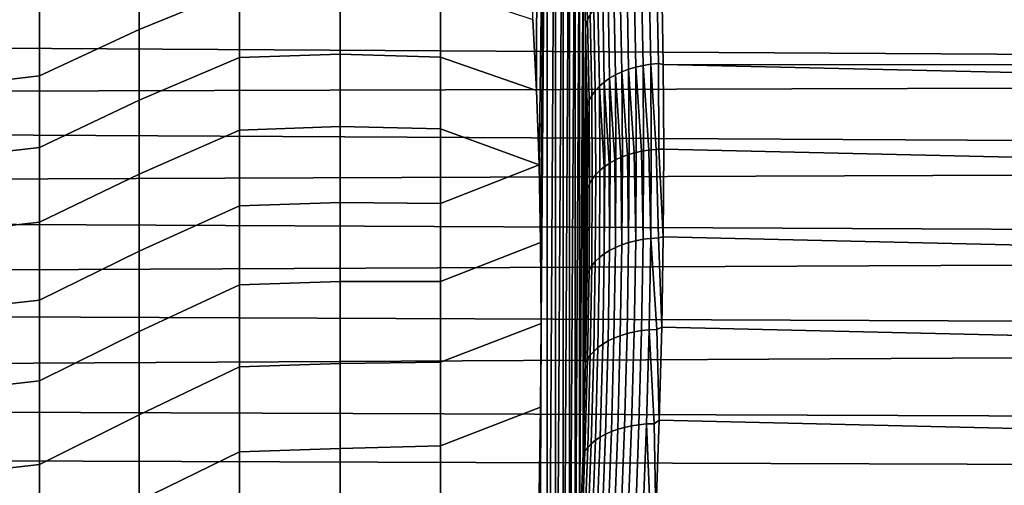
# Model space of a CAD drawing. Header units: metres. Extents: x -29 to 117, y -464 to 29.
# Tile 318 of 362: x 66.41 to 76.5, y 14.71 to 19.48. Entities that reach past the tile are written whole.
import ezdxf

# ---------------------------------------------------------------- set-up
doc = ezdxf.new("R2010")
doc.units = ezdxf.units.M
doc.layers.add('solid_24_501_056_XXX', color=7, linetype='CONTINUOUS')

msp = doc.modelspace()

# ---------------------------------------------------------------- linework, layer by layer
at = {"layer": 'solid_24_501_056_XXX'}
for points in [[(71.721428, 24.702675, 39.680588), (71.70858, 18.756393, 34.766689), (71.672241, 19.483988, 35.591202)], [(71.817741, 24.176371, 38.671837), (71.734573, 17.994236, 33.974136), (71.70858, 18.756393, 34.766689), (71.721428, 24.702675, 39.680588)], [(71.817757, 8.927694, 25.876579), (71.721443, 7.842888, 25.533432), (71.755402, 16.371271, 32.489647), (71.817741, 24.176371, 38.671837)], [(71.817741, 24.176371, 38.671837), (71.750198, 17.19862, 33.214516), (71.734573, 17.994236, 33.974136)], [(71.817741, 24.176371, 38.671837), (71.755402, 16.371271, 32.489647), (71.750198, 17.19862, 33.214516)], [(71.817757, 8.927694, 25.876579), (71.817741, 24.176371, 38.671837), (71.904274, 23.609005, 37.686214)], [(71.904289, 9.996848, 26.264175), (71.817757, 8.927694, 25.876579), (71.904274, 23.609005, 37.686214)], [(71.904289, 9.996848, 26.264175), (71.904274, 23.609005, 37.686214), (71.980865, 23.001684, 36.725616)], [(71.980881, 11.048288, 26.695463), (71.904289, 9.996848, 26.264175), (71.980865, 23.001684, 36.725616)], [(71.980881, 11.048288, 26.695463), (71.980865, 23.001684, 36.725616), (72.047447, 22.355467, 35.791348)], [(72.047455, 12.080551, 27.169624), (71.980881, 11.048288, 26.695463), (72.047447, 22.355467, 35.791348)], [(72.047455, 12.080551, 27.169624), (72.047447, 22.355467, 35.791348), (72.103844, 21.671923, 34.885704)], [(72.103844, 13.091105, 27.685513), (72.047455, 12.080551, 27.169624), (72.103844, 21.671923, 34.885704)], [(72.103844, 13.091105, 27.685513), (72.103844, 21.671923, 34.885704), (72.150032, 20.952431, 34.01001)], [(72.150032, 14.078406, 28.241999), (72.103844, 13.091105, 27.685513), (72.150032, 20.952431, 34.01001)], [(72.150032, 14.078406, 28.241999), (72.150032, 20.952431, 34.01001), (72.185883, 20.198839, 33.166531)], [(68.664307, 20.471087, 36.906464), (68.664307, 19.800919, 36.037426), (67.636871, 19.380842, 35.677151), (67.636871, 20.067329, 36.528904)], [(72.231697, 19.479975, 32.316639), (72.20575, 20.27079, 33.13298), (72.234062, 20.325775, 33.082935), (72.260086, 19.532644, 32.264206)], [(72.18589, 15.039904, 28.837664), (72.150032, 14.078406, 28.241999), (72.185883, 20.198839, 33.166531)], [(72.20575, 20.27079, 33.13298), (72.231697, 19.479975, 32.316639), (72.211464, 19.412939, 32.356453), (72.185883, 20.198839, 33.166531)], [(72.18589, 15.039904, 28.837664), (72.185883, 20.198839, 33.166531), (72.211464, 19.412939, 32.356453)], [(67.636871, 20.067329, 36.528904), (67.636871, 19.380842, 35.677151), (66.614128, 18.905649, 35.334873), (66.614128, 19.603065, 36.161129)], [(68.664307, 19.800919, 36.037426), (68.664307, 19.093887, 35.198105), (67.636871, 18.658232, 34.85582), (67.636871, 19.380842, 35.677151)], [(69.69474, 19.129745, 35.157959), (68.664307, 19.093887, 35.198105), (68.664307, 19.800919, 36.037426), (69.69474, 19.83732, 35.997429)], [(70.726494, 19.097841, 35.104111), (69.69474, 19.129745, 35.157959), (69.69474, 19.83732, 35.997429), (70.726494, 19.796694, 35.928608)], [(71.70858, 18.756393, 34.766689), (70.726494, 19.097841, 35.104111), (70.726494, 19.796694, 35.928608), (71.672241, 19.483988, 35.591202)], [(72.518433, 18.917122, 31.251175), (72.502586, 19.754187, 32.046871), (72.567825, 19.787058, 32.015381), (72.58371, 18.948202, 31.217983)], [(72.58371, 18.948202, 31.217983), (72.567825, 19.787058, 32.015381), (72.637268, 19.815266, 31.988712), (72.653183, 18.974789, 31.189772)], [(72.653183, 18.974789, 31.189772), (72.637268, 19.815266, 31.988712), (72.71022, 19.83853, 31.967125), (72.726158, 18.99662, 31.166824)], [(72.726158, 18.99662, 31.166824), (72.71022, 19.83853, 31.967125), (72.785965, 19.856617, 31.950832), (72.801926, 19.013481, 31.149364)], [(72.801926, 19.013481, 31.149364), (72.785965, 19.856617, 31.950832), (72.863739, 19.869352, 31.939997), (72.879723, 19.025206, 31.137568)], [(72.879723, 19.025206, 31.137568), (72.863739, 19.869352, 31.939997), (72.942787, 19.87661, 31.934725), (72.958786, 19.031673, 31.131546)], [(72.942787, 19.87661, 31.934725), (72.992676, 19.857487, 31.913504), (73.007828, 19.022247, 31.120811), (72.958786, 19.031673, 31.131546)], [(111.15448, 19.001537, 31.101963), (73.007828, 19.022247, 31.120811), (72.992676, 19.857487, 31.913504), (111.177406, 19.818727, 31.875263)], [(115.756416, 18.894234, 73.002594), (115.799751, 19.720032, 72.228951), (66.290741, 19.618967, 72.327019), (66.164032, 19.188869, 72.733658)], [(72.402985, 18.842756, 31.33115), (72.387215, 19.675787, 32.123013), (72.442177, 19.716972, 32.082867), (72.457993, 18.881857, 31.289022)], [(72.457993, 18.881857, 31.289022), (72.442177, 19.716972, 32.082867), (72.502586, 19.754187, 32.046871), (72.518433, 18.917122, 31.251175)], [(66.614128, 18.905649, 35.334873), (65.597748, 18.789099, 35.471607), (65.597748, 19.485329, 36.298412), (66.614128, 19.603065, 36.161129)], [(72.275726, 18.706467, 31.478861), (72.260086, 19.532644, 32.264206), (72.295715, 19.583166, 32.214134), (72.311401, 18.754625, 31.42654)], [(72.311401, 18.754625, 31.42654), (72.295715, 19.583166, 32.214134), (72.338234, 19.631039, 32.166912), (72.353958, 18.800205, 31.37714)], [(72.353958, 18.800205, 31.37714), (72.338234, 19.631039, 32.166912), (72.387215, 19.675787, 32.123013), (72.402985, 18.842756, 31.33115)], [(72.231697, 19.479975, 32.316639), (72.247292, 18.656208, 31.533585), (72.226799, 18.597878, 31.582262), (72.211464, 19.412939, 32.356453)], [(72.247292, 18.656208, 31.533585), (72.231697, 19.479975, 32.316639), (72.260086, 19.532644, 32.264206), (72.275726, 18.706467, 31.478861)], [(67.636871, 19.380842, 35.677151), (67.636871, 18.658232, 34.85582), (66.614128, 18.173435, 34.539291), (66.614128, 18.905649, 35.334873)], [(72.211472, 15.974124, 29.470942), (72.18589, 15.039904, 28.837664), (72.211464, 19.412939, 32.356453)], [(72.211472, 15.974124, 29.470942), (72.211464, 19.412939, 32.356453), (72.226799, 18.597878, 31.582262)], [(115.756416, 18.894234, 73.002594), (66.164032, 19.188869, 72.733658), (66.037674, 18.75041, 73.131142)], [(68.664307, 19.093887, 35.198105), (68.664307, 18.351307, 34.390064), (67.636871, 17.900841, 34.066444), (67.636871, 18.658232, 34.85582)], [(69.69474, 18.386677, 34.349739), (68.664307, 18.351307, 34.390064), (68.664307, 19.093887, 35.198105), (69.69474, 19.129745, 35.157959)], [(70.726494, 18.364677, 34.309967), (69.69474, 18.386677, 34.349739), (69.69474, 19.129745, 35.157959), (70.726494, 19.097841, 35.104111)], [(71.734573, 17.994236, 33.974136), (70.726494, 18.364677, 34.309967), (70.726494, 19.097841, 35.104111), (71.70858, 18.756393, 34.766689)], [(72.653183, 18.974789, 31.189772), (72.658501, 18.102388, 30.426414), (72.641304, 18.096756, 30.433125), (72.58371, 18.948202, 31.217983)], [(72.726158, 18.99662, 31.166824), (72.731491, 18.122734, 30.402166), (72.711372, 18.117676, 30.408195), (72.653183, 18.974789, 31.189772)], [(72.653183, 18.974789, 31.189772), (72.711372, 18.117676, 30.408195), (72.658501, 18.102388, 30.426414)], [(72.801926, 19.013481, 31.149364), (72.807259, 18.138321, 30.383593), (72.784264, 18.134151, 30.388561), (72.726158, 18.99662, 31.166824)], [(72.726158, 18.99662, 31.166824), (72.784264, 18.134151, 30.388561), (72.731491, 18.122734, 30.402166)], [(72.879723, 19.025206, 31.137568), (72.885063, 18.148993, 30.370874), (72.859283, 18.14603, 30.374403), (72.801926, 19.013481, 31.149364)], [(72.801926, 19.013481, 31.149364), (72.859283, 18.14603, 30.374403), (72.807259, 18.138321, 30.383593)], [(72.958786, 19.031673, 31.131546), (72.964134, 18.154644, 30.364138), (72.935738, 18.153202, 30.365856), (72.879723, 19.025206, 31.137568)], [(72.879723, 19.025206, 31.137568), (72.935738, 18.153202, 30.365856), (72.885063, 18.148993, 30.370874)], [(72.964134, 18.154644, 30.364138), (72.958786, 19.031673, 31.131546), (73.007828, 19.022247, 31.120811), (73.012909, 18.155605, 30.362991)], [(73.007828, 19.022247, 31.120811), (111.146767, 18.155605, 30.362991), (111.15448, 17.280916, 29.658194), (73.012909, 18.155605, 30.362991)], [(111.15448, 19.001537, 31.101963), (111.146767, 18.155605, 30.362991), (73.007828, 19.022247, 31.120811)], [(66.614128, 18.173435, 34.539291), (65.597748, 18.057812, 34.675644), (65.597748, 18.789099, 35.471607), (66.614128, 18.905649, 35.334873)], [(115.698807, 18.036806, 73.743637), (115.756416, 18.894234, 73.002594), (66.037674, 18.75041, 73.131142), (65.911835, 18.303814, 73.519272)], [(72.457993, 18.881857, 31.289022), (72.463272, 18.01502, 30.530535), (72.454323, 18.009493, 30.537123), (72.402985, 18.842756, 31.33115)], [(72.518433, 18.917122, 31.251175), (72.523727, 18.048264, 30.490917), (72.512169, 18.042412, 30.49789), (72.457993, 18.881857, 31.289022)], [(72.457993, 18.881857, 31.289022), (72.512169, 18.042412, 30.49789), (72.463272, 18.01502, 30.530535)], [(72.58371, 18.948202, 31.217983), (72.58902, 18.077482, 30.456097), (72.574692, 18.07159, 30.463116), (72.518433, 18.917122, 31.251175)], [(72.518433, 18.917122, 31.251175), (72.574692, 18.07159, 30.463116), (72.523727, 18.048264, 30.490917)], [(72.58371, 18.948202, 31.217983), (72.641304, 18.096756, 30.433125), (72.58902, 18.077482, 30.456097)], [(72.316643, 17.894617, 30.674026), (72.311401, 18.754625, 31.42654), (72.353958, 18.800205, 31.37714), (72.359222, 17.937817, 30.622543)], [(72.402985, 18.842756, 31.33115), (72.408257, 17.978083, 30.574554), (72.40168, 17.973141, 30.580446), (72.353958, 18.800205, 31.37714)], [(72.353958, 18.800205, 31.37714), (72.40168, 17.973141, 30.580446), (72.359222, 17.937817, 30.622543)], [(72.402985, 18.842756, 31.33115), (72.454323, 18.009493, 30.537123), (72.408257, 17.978083, 30.574554)], [(72.25251, 17.801157, 30.785408), (72.247292, 18.656208, 31.533585), (72.275726, 18.706467, 31.478861), (72.28096, 17.848913, 30.728495)], [(72.28096, 17.848913, 30.728495), (72.275726, 18.706467, 31.478861), (72.311401, 18.754625, 31.42654), (72.316643, 17.894617, 30.674026)], [(67.636871, 18.658232, 34.85582), (67.636871, 17.900841, 34.066444), (66.614128, 17.40777, 33.775852), (66.614128, 18.173435, 34.539291)], [(72.226799, 16.878071, 30.139172), (72.211472, 15.974124, 29.470942), (72.226799, 18.597878, 31.582262)], [(72.247292, 18.656208, 31.533585), (72.25251, 17.801157, 30.785408), (72.226799, 18.597878, 31.582262)], [(72.25251, 17.801157, 30.785408), (72.231873, 17.752676, 30.843185), (72.226799, 16.878071, 30.139172), (72.226799, 18.597878, 31.582262)], [(69.69474, 17.609489, 33.574272), (68.664307, 17.57456, 33.614815), (68.664307, 18.351307, 34.390064), (69.69474, 18.386677, 34.349739)], [(70.726494, 17.598518, 33.547604), (69.69474, 17.609489, 33.574272), (69.69474, 18.386677, 34.349739), (70.726494, 18.364677, 34.309967)], [(65.880737, 18.243322, 73.570435), (65.786476, 17.849276, 73.897896), (115.698807, 18.036806, 73.743637), (65.911835, 18.303814, 73.519272)], [(68.664307, 18.351307, 34.390064), (68.664307, 17.57456, 33.614815), (67.636871, 17.110086, 33.310497), (67.636871, 17.900841, 34.066444)], [(71.734573, 17.994236, 33.974136), (70.726494, 17.598518, 33.547604), (70.726494, 18.364677, 34.309967)], [(66.614128, 17.40777, 33.775852), (65.597748, 17.292835, 33.911999), (65.597748, 18.057812, 34.675644), (66.614128, 18.173435, 34.539291)], [(72.518433, 17.148689, 29.767282), (72.523727, 18.048264, 30.490917), (72.574692, 18.07159, 30.463116), (72.58371, 17.17598, 29.730911)], [(72.574692, 18.07159, 30.463116), (72.58902, 18.077482, 30.456097), (72.58371, 17.17598, 29.730911)], [(72.58371, 17.17598, 29.730911), (72.58902, 18.077482, 30.456097), (72.641304, 18.096756, 30.433125), (72.653183, 17.199144, 29.699829)], [(72.641304, 18.096756, 30.433125), (72.658501, 18.102388, 30.426414), (72.653183, 17.199144, 29.699829)], [(72.653183, 17.199144, 29.699829), (72.658501, 18.102388, 30.426414), (72.711372, 18.117676, 30.408195), (72.726158, 17.217953, 29.674343)], [(72.711372, 18.117676, 30.408195), (72.731491, 18.122734, 30.402166), (72.726158, 17.217953, 29.674343)], [(72.726158, 17.217953, 29.674343), (72.731491, 18.122734, 30.402166), (72.784264, 18.134151, 30.388561), (72.801926, 17.23222, 29.654707)], [(72.784264, 18.134151, 30.388561), (72.807259, 18.138321, 30.383593), (72.801926, 17.23222, 29.654707)], [(72.801926, 17.23222, 29.654707), (72.807259, 18.138321, 30.383593), (72.859283, 18.14603, 30.374403), (72.879723, 17.241802, 29.641113)], [(72.859283, 18.14603, 30.374403), (72.885063, 18.148993, 30.370874), (72.879723, 17.241802, 29.641113)], [(72.879723, 17.241802, 29.641113), (72.885063, 18.148993, 30.370874), (72.935738, 18.153202, 30.365856), (72.958786, 17.246609, 29.633698)], [(72.935738, 18.153202, 30.365856), (72.964134, 18.154644, 30.364138), (73.007828, 17.258863, 29.641153), (72.958786, 17.246609, 29.633698)], [(72.964134, 18.154644, 30.364138), (73.012909, 18.155605, 30.362991), (73.007828, 17.258863, 29.641153)], [(73.012909, 18.155605, 30.362991), (111.15448, 17.280916, 29.658194), (111.177414, 16.377365, 28.987635), (73.007828, 17.258863, 29.641153)], [(115.627312, 17.148214, 74.451317), (115.698807, 18.036806, 73.743637), (65.786476, 17.849276, 73.897896), (65.661522, 17.386984, 74.266853)], [(71.734573, 17.994236, 33.974136), (71.750198, 17.19862, 33.214516), (70.726494, 16.800739, 32.818398), (70.726494, 17.598518, 33.547604)], [(72.353958, 17.044939, 29.904297), (72.359222, 17.937817, 30.622543), (72.40168, 17.973141, 30.580446), (72.402985, 17.082842, 29.854406)], [(72.40168, 17.973141, 30.580446), (72.408257, 17.978083, 30.574554), (72.402985, 17.082842, 29.854406)], [(72.402985, 17.082842, 29.854406), (72.408257, 17.978083, 30.574554), (72.454323, 18.009493, 30.537123), (72.457993, 17.11754, 29.808584)], [(72.454323, 18.009493, 30.537123), (72.463272, 18.01502, 30.530535), (72.457993, 17.11754, 29.808584)], [(72.457993, 17.11754, 29.808584), (72.463272, 18.01502, 30.530535), (72.512169, 18.042412, 30.49789), (72.518433, 17.148689, 29.767282)], [(72.512169, 18.042412, 30.49789), (72.523727, 18.048264, 30.490917), (72.518433, 17.148689, 29.767282)], [(67.636871, 17.900841, 34.066444), (67.636871, 17.110086, 33.310497), (66.614128, 16.610064, 33.045956), (66.614128, 17.40777, 33.775852)], [(72.275726, 16.961042, 30.014273), (72.28096, 17.848913, 30.728495), (72.316643, 17.894617, 30.674026), (72.311401, 17.004204, 29.957762)], [(72.311401, 17.004204, 29.957762), (72.316643, 17.894617, 30.674026), (72.359222, 17.937817, 30.622543), (72.353958, 17.044939, 29.904297)], [(72.25251, 17.801157, 30.785408), (72.247292, 16.915878, 30.073273), (72.226799, 16.878071, 30.139172), (72.231873, 17.752676, 30.843185)], [(72.247292, 16.915878, 30.073273), (72.25251, 17.801157, 30.785408), (72.28096, 17.848913, 30.728495), (72.275726, 16.961042, 30.014273)], [(68.664307, 17.57456, 33.614815), (68.664307, 16.765093, 32.873791), (67.636871, 16.287437, 32.589386), (67.636871, 17.110086, 33.310497)], [(69.69474, 16.799625, 32.832993), (68.664307, 16.765093, 32.873791), (68.664307, 17.57456, 33.614815), (69.69474, 17.609489, 33.574272)], [(70.726494, 16.800739, 32.818398), (69.69474, 16.799625, 32.832993), (69.69474, 17.609489, 33.574272), (70.726494, 17.598518, 33.547604)], [(65.63092, 17.352137, 74.293648), (65.537155, 16.917181, 74.625977), (115.627312, 17.148214, 74.451317), (65.661522, 17.386984, 74.266853)], [(66.614128, 16.610064, 33.045956), (65.597748, 16.495596, 33.182102), (65.597748, 17.292835, 33.911999), (66.614128, 17.40777, 33.775852)], [(72.958786, 17.246609, 29.633698), (73.007828, 17.258863, 29.641153), (72.992676, 16.333233, 28.956289)], [(73.007828, 17.258863, 29.641153), (111.177414, 16.377365, 28.987635), (111.21566, 15.446432, 28.352678), (72.992676, 16.333233, 28.956289)], [(71.750198, 17.19862, 33.214516), (71.755402, 16.371271, 32.489647), (70.726494, 15.972775, 32.123653), (70.726494, 16.800739, 32.818398)], [(72.502586, 16.21973, 29.08111), (72.518433, 17.148689, 29.767282), (72.58371, 17.17598, 29.730911), (72.567825, 16.245033, 29.04327)], [(72.567825, 16.245033, 29.04327), (72.58371, 17.17598, 29.730911), (72.653183, 17.199144, 29.699829), (72.637268, 16.266399, 29.01086)], [(72.637268, 16.266399, 29.01086), (72.653183, 17.199144, 29.699829), (72.726158, 17.217953, 29.674343), (72.71022, 16.283621, 28.984201)], [(72.71022, 16.283621, 28.984201), (72.726158, 17.217953, 29.674343), (72.801926, 17.23222, 29.654707), (72.785965, 16.296524, 28.963558)], [(72.785965, 16.296524, 28.963558), (72.801926, 17.23222, 29.654707), (72.879723, 17.241802, 29.641113), (72.863739, 16.304983, 28.949135)], [(72.863739, 16.304983, 28.949135), (72.879723, 17.241802, 29.641113), (72.942787, 16.308914, 28.941072)], [(72.879723, 17.241802, 29.641113), (72.958786, 17.246609, 29.633698), (72.992676, 16.333233, 28.956289), (72.942787, 16.308914, 28.941072)], [(115.541985, 16.229691, 75.124245), (115.627312, 17.148214, 74.451317), (65.537155, 16.917181, 74.625977), (65.413544, 16.440105, 74.975075)], [(67.636871, 17.110086, 33.310497), (67.636871, 16.287437, 32.589386), (66.614128, 15.781783, 32.350945), (66.614128, 16.610064, 33.045956)], [(72.338234, 16.122896, 29.223232), (72.353958, 17.044939, 29.904297), (72.402985, 17.082842, 29.854406), (72.387215, 16.15836, 29.171539)], [(72.387215, 16.15836, 29.171539), (72.402985, 17.082842, 29.854406), (72.457993, 17.11754, 29.808584), (72.442177, 16.190744, 29.124008)], [(72.442177, 16.190744, 29.124008), (72.457993, 17.11754, 29.808584), (72.518433, 17.148689, 29.767282), (72.502586, 16.21973, 29.08111)], [(72.231697, 16.001678, 29.398001), (72.247292, 16.915878, 30.073273), (72.275726, 16.961042, 30.014273), (72.260086, 16.044167, 29.337027)], [(72.260086, 16.044167, 29.337027), (72.275726, 16.961042, 30.014273), (72.311401, 17.004204, 29.957762), (72.295715, 16.084705, 29.278578)], [(72.295715, 16.084705, 29.278578), (72.311401, 17.004204, 29.957762), (72.353958, 17.044939, 29.904297), (72.338234, 16.122896, 29.223232)], [(72.231697, 16.001678, 29.398001), (72.211472, 15.974124, 29.470942), (72.226799, 16.878071, 30.139172), (72.247292, 16.915878, 30.073273)], [(68.664307, 16.765093, 32.873791), (68.664307, 15.924412, 32.168377), (67.636871, 15.434431, 31.904457), (67.636871, 16.287437, 32.589386)], [(69.69474, 16.799625, 32.832993), (69.69474, 15.958591, 32.127281), (68.664307, 15.924412, 32.168377), (68.664307, 16.765093, 32.873791)], [(70.726494, 16.800739, 32.818398), (70.726494, 15.972775, 32.123653), (69.69474, 15.958591, 32.127281), (69.69474, 16.799625, 32.832993)], [(66.614128, 16.610064, 33.045956), (66.614128, 15.781783, 32.350945), (65.597748, 15.667581, 32.487316), (65.597748, 16.495596, 33.182102)], [(115.541985, 16.229691, 75.124245), (65.413544, 16.440105, 74.975075), (65.290627, 15.955967, 75.314026)], [(71.755402, 16.371271, 32.489647), (71.750198, 15.513752, 31.80073), (70.726494, 15.116114, 31.464621), (70.726494, 15.972775, 32.123653)], [(71.721443, 7.842888, 25.533432), (71.750198, 15.513752, 31.80073), (71.755402, 16.371271, 32.489647)], [(67.636871, 16.287437, 32.589386), (67.636871, 15.434431, 31.904457), (66.614128, 14.924455, 31.692104), (66.614128, 15.781783, 32.350945)], [(72.541412, 15.286535, 28.39456), (72.567825, 16.245033, 29.04327), (72.637268, 16.266399, 29.01086), (72.610802, 15.306052, 28.360897)], [(72.610802, 15.306052, 28.360897), (72.637268, 16.266399, 29.01086), (72.71022, 16.283621, 28.984201), (72.683708, 15.321639, 28.333134)], [(72.683708, 15.321639, 28.333134), (72.71022, 16.283621, 28.984201), (72.785965, 16.296524, 28.963558), (72.759407, 15.33314, 28.311541)], [(72.759407, 15.33314, 28.311541), (72.785965, 16.296524, 28.963558), (72.863739, 16.304983, 28.949135), (72.837158, 15.340443, 28.296335)], [(72.837158, 15.340443, 28.296335), (72.863739, 16.304983, 28.949135), (72.916176, 15.343475, 28.287664)], [(72.863739, 16.304983, 28.949135), (72.942787, 16.308914, 28.941072), (72.967445, 15.380246, 28.309574), (72.916176, 15.343475, 28.287664)], [(72.942787, 16.308914, 28.941072), (72.992676, 16.333233, 28.956289), (72.967445, 15.380246, 28.309574)], [(72.992676, 16.333233, 28.956289), (111.21566, 15.446432, 28.352678), (111.26889, 14.488895, 27.754143), (72.967445, 15.380246, 28.309574)], [(115.443558, 15.281904, 75.761475), (115.541985, 16.229691, 75.124245), (65.290627, 15.955967, 75.314026), (65.16835, 15.46497, 75.6427)], [(72.312065, 15.173562, 28.580725), (72.338234, 16.122896, 29.223232), (72.387215, 16.15836, 29.171539), (72.360977, 15.206513, 28.527332)], [(72.360977, 15.206513, 28.527332), (72.387215, 16.15836, 29.171539), (72.442177, 16.190744, 29.124008), (72.415878, 15.236519, 28.478191)], [(72.415878, 15.236519, 28.478191), (72.442177, 16.190744, 29.124008), (72.502586, 16.21973, 29.08111), (72.476219, 15.263281, 28.433786)], [(72.476219, 15.263281, 28.433786), (72.502586, 16.21973, 29.08111), (72.567825, 16.245033, 29.04327), (72.541412, 15.286535, 28.39456)], [(72.234062, 15.10015, 28.698118), (72.260086, 16.044167, 29.337027), (72.295715, 16.084705, 29.278578), (72.269623, 15.137991, 28.637842)], [(72.269623, 15.137991, 28.637842), (72.295715, 16.084705, 29.278578), (72.338234, 16.122896, 29.223232), (72.312065, 15.173562, 28.580725)], [(69.69474, 15.958591, 32.127281), (69.69474, 15.087944, 31.458445), (68.664307, 15.054084, 31.499884), (68.664307, 15.924412, 32.168377)], [(70.726494, 15.972775, 32.123653), (70.726494, 15.116114, 31.464621), (69.69474, 15.087944, 31.458445), (69.69474, 15.958591, 32.127281)], [(72.20575, 15.060415, 28.760956), (72.18589, 15.039904, 28.837664), (72.211472, 15.974124, 29.470942), (72.231697, 16.001678, 29.398001)], [(72.20575, 15.060415, 28.760956), (72.231697, 16.001678, 29.398001), (72.260086, 16.044167, 29.337027), (72.234062, 15.10015, 28.698118)], [(68.664307, 15.924412, 32.168377), (68.664307, 15.054084, 31.499884), (67.636871, 14.552655, 31.256983), (67.636871, 15.434431, 31.904457)], [(66.614128, 15.781783, 32.350945), (66.614128, 14.924455, 31.692104), (65.597748, 14.810333, 31.828934), (65.597748, 15.667581, 32.487316)], [(115.389381, 14.797477, 76.066254), (115.443558, 15.281904, 75.761475), (65.16835, 15.46497, 75.6427), (65.046883, 14.967364, 75.960922)], [(71.750198, 15.513752, 31.80073), (71.734573, 14.627522, 31.149101), (70.726494, 14.232293, 30.842484), (70.726494, 15.116114, 31.464621)], [(71.721443, 7.842888, 25.533432), (71.734573, 14.627522, 31.149101), (71.750198, 15.513752, 31.80073)], [(67.636871, 15.434431, 31.904457), (67.636871, 14.552655, 31.256983), (66.614128, 14.039656, 31.070641), (66.614128, 14.924455, 31.692104)], [(72.837158, 15.340443, 28.296335), (72.916176, 15.343475, 28.287664), (72.932175, 14.401417, 27.702078), (72.87899, 14.352201, 27.674866)], [(72.916176, 15.343475, 28.287664), (72.967445, 15.380246, 28.309574), (72.932175, 14.401417, 27.702078)], [(72.932175, 14.401417, 27.702078), (72.967445, 15.380246, 28.309574), (111.26889, 14.488895, 27.754143)], [(72.37912, 14.25675, 27.872503), (72.415878, 15.236519, 28.478191), (72.476219, 15.263281, 28.433786), (72.439377, 14.28123, 27.826689)], [(72.439377, 14.28123, 27.826689), (72.476219, 15.263281, 28.433786), (72.541412, 15.286535, 28.39456), (72.504486, 14.302384, 27.786163)], [(72.504486, 14.302384, 27.786163), (72.541412, 15.286535, 28.39456), (72.610802, 15.306052, 28.360897), (72.573807, 14.320003, 27.751328)], [(72.573807, 14.320003, 27.751328), (72.610802, 15.306052, 28.360897), (72.683708, 15.321639, 28.333134), (72.646652, 14.333912, 27.722527)], [(72.646652, 14.333912, 27.722527), (72.683708, 15.321639, 28.333134), (72.759407, 15.33314, 28.311541), (72.722298, 14.343975, 27.700047)], [(72.722298, 14.343975, 27.700047), (72.759407, 15.33314, 28.311541), (72.837158, 15.340443, 28.296335), (72.800003, 14.350091, 27.684105)], [(72.800003, 14.350091, 27.684105), (72.837158, 15.340443, 28.296335), (72.87899, 14.352201, 27.674866)], [(72.233154, 14.165928, 28.036919), (72.269623, 15.137991, 28.637842), (72.312065, 15.173562, 28.580725), (72.275497, 14.198812, 27.978142)], [(72.275497, 14.198812, 27.978142), (72.312065, 15.173562, 28.580725), (72.360977, 15.206513, 28.527332), (72.32431, 14.229187, 27.923155)], [(72.32431, 14.229187, 27.923155), (72.360977, 15.206513, 28.527332), (72.415878, 15.236519, 28.478191), (72.37912, 14.25675, 27.872503)], [(68.664307, 15.054084, 31.499884), (68.664307, 14.155728, 30.869558), (67.636871, 13.643754, 30.648174), (67.636871, 14.552655, 31.256983)], [(69.69474, 15.087944, 31.458445), (69.69474, 14.189301, 30.827723), (68.664307, 14.155728, 30.869558), (68.664307, 15.054084, 31.499884)], [(70.726494, 15.116114, 31.464621), (70.726494, 14.232293, 30.842484), (69.69474, 14.189301, 30.827723), (69.69474, 15.087944, 31.458445)], [(72.169495, 14.093947, 28.163492), (72.150032, 14.078406, 28.241999), (72.18589, 15.039904, 28.837664), (72.20575, 15.060415, 28.760956)], [(72.169495, 14.093947, 28.163492), (72.20575, 15.060415, 28.760956), (72.234062, 15.10015, 28.698118), (72.197701, 14.130857, 28.098907)], [(72.197701, 14.130857, 28.098907), (72.234062, 15.10015, 28.698118), (72.269623, 15.137991, 28.637842), (72.233154, 14.165928, 28.036919)], [(115.332092, 14.306173, 76.361618), (115.389381, 14.797477, 76.066254), (65.046883, 14.967364, 75.960922), (64.926384, 14.463406, 76.268562)], [(66.614128, 14.924455, 31.692104), (66.614128, 14.039656, 31.070641), (65.597748, 13.925455, 31.208183), (65.597748, 14.810333, 31.828934)]]:
    msp.add_3dface(points, dxfattribs=at)

doc.saveas('drawing.dxf')
